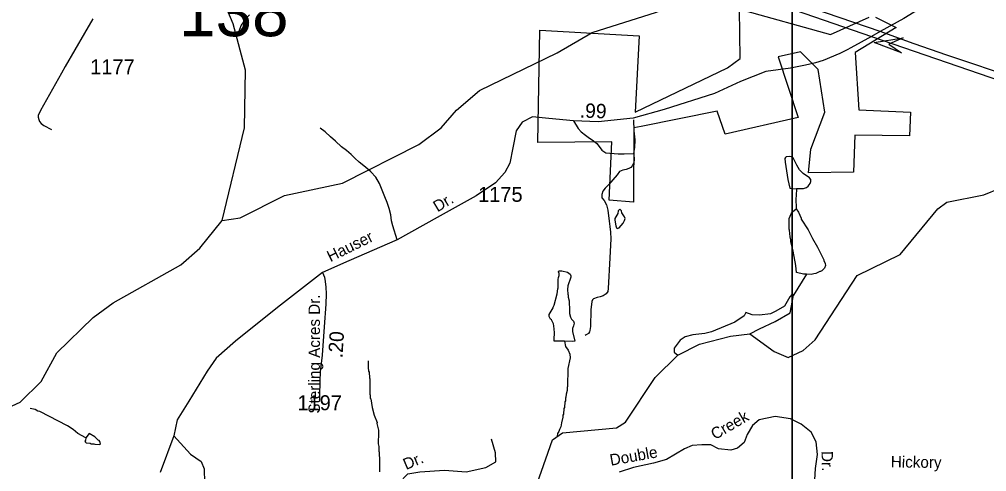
# Model space of a CAD drawing. Extents: x 1547597 to 1699558, y 810033 to 920809.
# Drawn here: x 1564751 to 1572833, y 853148 to 856928 of the extents above; entities that cross this region are included whole.
import ezdxf

# ---------------------------------------------------------------- set-up
doc = ezdxf.new("R2010")
doc.units = 0
for name, color, linetype in [('Exist Boundary Political City Limit New', 7, 'Continuous'), ('Exist Hydrographic Creek Single Shore', 7, 'Continuous'), ('Exist Hydrographic Misc Water Feature', 7, 'Continuous'), ('Exist Road Non-System Type 51', 7, 'Continuous'), ('Exist Road Non-System Type 51 Label', 7, 'Continuous'), ('Exist Road Primary US Divided Attributed', 7, 'Continuous'), ('Exist Road Secondary Mileage Hundredths English Label', 7, 'Continuous'), ('Exist Road Secondary Structure Standard Bridge Attributed CELL', 7, 'Continuous'), ('Exist Road Secondary Structure Standard Bridge Number Label', 7, 'Continuous'), ('Exist Road Secondary Type 51 Attributed', 7, 'Continuous'), ('Exist Road Secondary Type 51 Label', 7, 'Continuous'), ('Exist Road Secondary Type 51 Number Label', 7, 'Continuous'), ('Map Preparation Boundary City Limit Buffer Line', 7, 'Continuous'), ('Map Preparation Inset Cut Line', 7, 'Continuous')]:
    doc.layers.add(name, color=color, linetype=linetype)

msp = doc.modelspace()

# ---------------------------------------------------------------- linework, layer by layer
at = {"layer": 'Exist Boundary Political City Limit New'}
msp.add_lwpolyline([(1571904.7, 856946.2), (1572076.4, 856860.2), (1571733.4, 856651.7), (1571766, 856172.6), (1572195.3, 856152.8), (1572188.7, 855954.5), (1571732.9, 855961.1), (1571719.7, 855650.3), (1571343.2, 855643.7), (1571363, 855842.1), (1571481.9, 856152.8), (1571425.4, 856507.6), (1571277.1, 856655.3), (1571092.2, 856615.6), (1571257.3, 856106.5), (1570649.6, 855967.7), (1570580.1, 856161.3), (1569945.7, 856031.4), (1569884.1, 856021.1), (1569881.8, 855399.6), (1569679.8, 855415.5), (1569701, 855905.2), (1569084.2, 855899.8), (1569100.2, 856836.5), (1569929.7, 856788.6), (1569896.8, 856152.2), (1570669, 856521.4), (1570773.7, 856600.3), (1570768.5, 857012.3), (1571528.1, 856800.7), (1571851.8, 856946.2)], dxfattribs=at)
at = {"layer": 'Exist Hydrographic Creek Single Shore'}
for points in [[(1566446.4, 855246.1), (1566596.4, 855269.3), (1566966.4, 855455.5), (1567451.4, 855557.3), (1568089.5, 855882.5), (1568275.4, 856019.9), (1568402.5, 856168.3), (1568596.5, 856331.7), (1569243.4, 856647), (1569537.4, 856818.3), (1570073.4, 856988), (1570602.5, 857220.1), (1570878.5, 857290.1), (1571428.4, 857301.9), (1571897.5, 857443.4)], [(1569058.7, 852993.8), (1569204.4, 853414.2), (1569288.4, 853471.6), (1569739.4, 853514.9), (1569815.5, 853562.7), (1570062.5, 853935.1), (1570252.2, 854122.1), (1570432.5, 854214.2), (1570693.9, 854279.1), (1570854.4, 854299), (1571058.2, 854151), (1571173.4, 854103), (1571299.5, 854159.6), (1571400.4, 854249.5), (1571750.5, 854787.3), (1572111.5, 854963.8), (1572425.5, 855344.8), (1572501.5, 855399.1), (1572810.5, 855461.8), (1572945.5, 855518.1)], [(1564404.4, 853567.3), (1564757.4, 853727.5), (1564934.4, 853901.2), (1565063.4, 854141.5), (1565367.4, 854437.4), (1565536.5, 854558.7), (1566099.4, 854875.6), (1566259.4, 855016.7), (1566446.4, 855246.1)]]:
    msp.add_lwpolyline(points, dxfattribs=at)
at = {"layer": 'Exist Hydrographic Misc Water Feature'}
msp.add_line((1571329.1, 854798.5), (1571220.5, 854623.9), dxfattribs=at)
for points in [[(1566446.4, 855246.1), (1566632.5, 856020.3), (1566639.4, 856502.8), (1566536.4, 856888.9), (1566424.4, 857163.6), (1566409.5, 857272.3), (1566256.4, 857643.1), (1566134.4, 857842.5), (1566002.4, 857996.2)], [(1566672.9, 856966.5), (1566638.4, 856927), (1566603.9, 856879.4), (1566582.7, 856821.4)], [(1571243.9, 855514.2), (1571302.7, 855512.9), (1571326.8, 855522.6), (1571343, 855534.4), (1571357.3, 855556.2), (1571363.4, 855572.1), (1571363.6, 855588.1), (1571353.8, 855604.3), (1571300.3, 855638.9), (1571270.6, 855669.3), (1571247.1, 855709.6), (1571219.8, 855765.9), (1571213.8, 855772), (1571202, 855778.1), (1571182, 855782.4), (1571157.9, 855778.6), (1571151.8, 855772.7), (1571147.7, 855764.8), (1571149.4, 855734.8), (1571171.7, 855590.5), (1571189, 855517.5), (1571214.8, 855512), (1571243.9, 855514.2)], [(1571243.9, 855514.2), (1571242, 855453.7), (1571237.8, 855431.8), (1571237.4, 855397.8), (1571241.2, 855381.7), (1571240.7, 855344.4)], [(1569726.1, 855262.3), (1569725.9, 855248.9), (1569735.3, 855200.8), (1569739.1, 855184.7), (1569745.1, 855178.7), (1569763.2, 855186.4), (1569795.6, 855224), (1569807.9, 855247.8), (1569812.1, 855263.8), (1569808.2, 855277.8), (1569784.6, 855312.1), (1569780.8, 855328.2), (1569774.9, 855336.2), (1569767, 855340.3), (1569754.8, 855326.5), (1569752.5, 855304.5), (1569726.1, 855262.3)], [(1571329.1, 854798.5), (1571302.2, 854797.2), (1571244.9, 854811.2), (1571239.2, 854870), (1571216.5, 854990.2), (1571197.5, 855070.5), (1571197.6, 855086.4), (1571190, 855110.5), (1571186.7, 855166.5), (1571182.8, 855174.6), (1571183.8, 855262.6), (1571198.3, 855302.3), (1571210.5, 855318.2), (1571240.7, 855344.4)], [(1571240.7, 855344.4), (1571260.4, 855315.6), (1571283.8, 855265.3), (1571283.7, 855257.3), (1571342.6, 855168.6), (1571377.8, 855096.2), (1571420.9, 855023.7), (1571471.7, 854919), (1571471.6, 854911.1), (1571483.3, 854886.9), (1571485.1, 854870.9), (1571476.8, 854847), (1571454.6, 854825.3), (1571444.5, 854819.4), (1571438.5, 854819.5), (1571406.3, 854804), (1571390.3, 854800.2), (1571366.2, 854796.5), (1571329.1, 854798.5)], [(1569304.8, 854238.6), (1569296, 854238.7), (1569220.2, 854239.6), (1569220.2, 854253.6), (1569222.9, 854311.6), (1569217.6, 854367.7), (1569213.8, 854383.7), (1569198.2, 854415.8), (1569190.2, 854421.9), (1569178.5, 854444.1), (1569178.7, 854460.1), (1569211.3, 854515.6), (1569211.4, 854523.6), (1569219.6, 854539.5), (1569244.7, 854635.2), (1569249.2, 854675.1), (1569253.3, 854683.1), (1569252.1, 854755), (1569254.4, 854771), (1569262.6, 854786.9), (1569262.7, 854802.9), (1569254.9, 854819), (1569259, 854826.9), (1569283, 854826.6), (1569330.9, 854814), (1569352.7, 854797.7), (1569358.4, 854783.7), (1569358.3, 854773.7), (1569333.5, 854702), (1569331.2, 854670.1), (1569332.7, 854630.1), (1569336.6, 854622), (1569336.4, 854606), (1569344, 854574), (1569343.6, 854542), (1569347.5, 854526), (1569346.7, 854470), (1569356.4, 854437.9), (1569364.2, 854421.8), (1569380, 854405.6), (1569385.8, 854389.5), (1569381.5, 854365.6), (1569373.3, 854343.7), (1569373, 854317.7), (1569392.1, 854237.2), (1569372, 854235.8), (1569304.8, 854238.6)], [(1570854.4, 854299), (1570935.6, 854340.5), (1571067.2, 854403.7), (1571191.6, 854475.9), (1571220.5, 854623.9), (1571207.9, 854631.1), (1571189.8, 854607.6), (1571142.9, 854531.8), (1571070.8, 854490.3), (1571027.5, 854466.8), (1570933.8, 854456), (1570872.5, 854459.6), (1570822, 854477.7), (1570807.5, 854450.6), (1570728.2, 854396.5), (1570533.5, 854315.2), (1570479.4, 854302.6), (1570378.4, 854291.8), (1570315.3, 854275.5), (1570272, 854246.7), (1570223.3, 854179.9), (1570223.3, 854145.6), (1570252.2, 854122.1)], [(1569304.8, 854238.6), (1569315.5, 854194.5), (1569337.1, 854162.2), (1569350.7, 854130), (1569354.3, 854098.1), (1569333.3, 854010.3), (1569331.5, 853858.4), (1569327.4, 853850.5), (1569327.2, 853826.5), (1569318.8, 853794.6), (1569318.4, 853770.6), (1569314.3, 853762.7), (1569314, 853738.7), (1569310, 853730.8), (1569305.4, 853682.8), (1569301.3, 853674.9), (1569296.8, 853627), (1569292.7, 853619), (1569292.5, 853603), (1569279.9, 853555.2), (1569275.5, 853523.3), (1569263.3, 853499.5), (1569259.1, 853483.5), (1569246.9, 853467.7), (1569244.6, 853444.3)], [(1567664.4, 854075.3), (1567665.7, 854019.3), (1567669.3, 853987.3), (1567673.2, 853979.2), (1567676.7, 853931.2), (1567680.6, 853923.2), (1567679.1, 853795.2), (1567682.9, 853787.2), (1567682.7, 853763.2), (1567686.6, 853755.2), (1567697.7, 853683), (1567717, 853618.8), (1567740.3, 853558.6), (1567738.6, 853551.2), (1567751.5, 853494.4), (1567753.3, 853474.4), (1567750.1, 853380.5), (1567753.9, 853358.5), (1567753.4, 853318.5), (1567757.3, 853310.5), (1567757, 853280.5), (1567760.8, 853266.4), (1567759.3, 853146.5)], [(1565306.2, 853431.7), (1565239.7, 853468), (1565200.1, 853500.5), (1565152.4, 853531.1), (1564921.9, 853649.9), (1564905.9, 853654.1), (1564882.1, 853666.4), (1564842.4, 853676)], [(1565306.2, 853431.7), (1565303, 853409.2), (1565298.9, 853401.3), (1565302.8, 853393.2), (1565310.7, 853389.1), (1565342.7, 853384.8), (1565350.6, 853380.7), (1565374.6, 853380.4), (1565382.6, 853376.3), (1565422.6, 853375.8), (1565428.6, 853379.7), (1565422.9, 853399.8), (1565416.9, 853407.8), (1565409, 853411.9), (1565383.3, 853438.3), (1565333.5, 853466.4), (1565306.2, 853431.7)]]:
    msp.add_lwpolyline(points, dxfattribs=at)
at = {"layer": 'Exist Road Non-System Type 51'}
for points in [[(1565104.1, 856476.8), (1564927, 856165.3), (1564920.8, 856147.4), (1564908.4, 856127.7), (1564908.2, 856109.7), (1564913.9, 856091.6), (1564919.7, 856073.4), (1564933.4, 856057.3), (1564955.3, 856040.9), (1565018.8, 856008)], [(1569886.1, 855805.3), (1569892.9, 855855.4), (1569895.8, 855921.4), (1569888.9, 855995.4), (1569884.2, 856087.5)], [(1567908.8, 855085.8), (1567872.3, 855202.4), (1567861, 855244.4), (1567853.8, 855294.6), (1567842.4, 855346.8), (1567825.3, 855397), (1567805.8, 855445.4), (1567776.8, 855513.9), (1567759.4, 855556), (1567728.3, 855608.5), (1567689, 855653.1), (1567643.3, 855691.9), (1567590, 855734.6), (1567554.4, 855767.1), (1567524.8, 855797.5), (1567485.3, 855832.2), (1567441.9, 855862.9), (1567392.4, 855909.7), (1567350.9, 855946.1), (1567305.5, 855986.9), (1567265.9, 856017.5)], [(1569379.7, 856078.9), (1569418.9, 856014.3), (1569446.5, 855987.9), (1569482.2, 855959.4), (1569503.9, 855943), (1569549.5, 855912.4), (1569577.2, 855890), (1569594.7, 855865.7), (1569618.3, 855835.4), (1569650.1, 855810.9), (1569754, 855803.4), (1569804, 855804.6), (1569886.1, 855805.3)], [(1569886.1, 855805.3), (1569887.3, 855747.5), (1569882.9, 855725.4), (1569874.7, 855707.5), (1569860.3, 855689.8), (1569844.3, 855679.9), (1569820.2, 855672.4), (1569792, 855666.8), (1569765.8, 855655.1), (1569745.4, 855627.3), (1569710.7, 855585.8), (1569676.4, 855548.4), (1569645.9, 855516.8), (1569627.4, 855491), (1569617, 855463.2), (1569618.7, 855437.1), (1569636.2, 855414.8), (1569657.9, 855378.5), (1569667.2, 855332.3), (1569677.8, 855242.2), (1569685.2, 855196.1), (1569690.5, 855147.9), (1569693.8, 855093.8), (1569685.4, 854935.9), (1569669.7, 854678.1), (1569667.3, 854654.1), (1569655, 854634.2), (1569628.7, 854616.7), (1569604.7, 854609), (1569578.6, 854603.3), (1569548.3, 854591.7), (1569540.4, 854583.8), (1569534.1, 854570), (1569525.1, 854500.1), (1569523, 854360.1), (1569518.5, 854326.1), (1569514.3, 854316), (1569506.2, 854302.2), (1569486, 854292.6), (1569477.9, 854286.5)], [(1571384.9, 852891.9), (1571403.1, 853174.3), (1571418.6, 853292.3), (1571408.3, 853395.9), (1571366.8, 853478.8), (1571284, 853543.6), (1571193.4, 853590.2), (1571066.6, 853608.3), (1570932, 853579.8), (1570877.6, 853533.2), (1570831, 853458.1), (1570807.7, 853390.7), (1570750.8, 853344.1), (1570696.4, 853328.5), (1570592.8, 853338.9), (1570528.1, 853372.6), (1570453.1, 853372.6), (1570372.8, 853367.4), (1570308.1, 853338.9), (1570158, 853248.2), (1570050.5, 853220), (1569882.2, 853183.8), (1569763.1, 853144.9)], [(1566042.4, 853446.3), (1566181, 853295.3), (1566270.3, 853233.6), (1566294.9, 853172), (1566298, 853054.8), (1566282.6, 852977.8)], [(1566282.6, 852977.8), (1566495.1, 852919.2), (1566609.1, 852931.5), (1566744.6, 852922.3), (1566914, 852894.6), (1567191.2, 852848.3), (1567437.6, 852820.6), (1567576.2, 852820.6), (1567739.4, 852860.6), (1567853.4, 852937.7), (1567921.2, 853051.8), (1567998.2, 853128.8), (1568096.7, 853147.3), (1568303.1, 853159.6), (1568483.5, 853147.4), (1568649.9, 853181.3), (1568733, 853230.6), (1568729.9, 853304.6), (1568696.1, 853418.6)]]:
    msp.add_lwpolyline(points, dxfattribs=at)
at = {"layer": 'Exist Road Primary US Divided Attributed'}
for points in [[(1567080, 858426.2), (1567849.5, 858172.1), (1568378.3, 857988.1), (1568806.5, 857840.2), (1569174.9, 857715), (1569814.2, 857495.5), (1570266.5, 857338.6), (1570695.6, 857189.2), (1571151.2, 857031.8), (1571871.9, 856783.4)], [(1571944, 856825.1), (1571493.8, 856978.7), (1570747.8, 857235.7), (1570313.5, 857386.4), (1569910, 857525.4), (1569201.9, 857768.1), (1568854.8, 857886.6), (1568429.1, 858034.6), (1567359.7, 858399.6)], [(1576071, 855401.8), (1575722, 855518.4), (1575351.2, 855645.5), (1574920.3, 855795.3), (1573098.7, 856426.8), (1572499.4, 856629.7), (1572228.2, 856723.6), (1571944, 856825.1)], [(1571871.9, 856783.4), (1572226.3, 856662), (1573046.5, 856379.4), (1574954.4, 855722.3), (1575452.2, 855551.6), (1575862.8, 855406.7)]]:
    msp.add_lwpolyline(points, dxfattribs=at)
at = {"layer": 'Exist Road Secondary Structure Standard Bridge Attributed CELL'}
msp.add_lwpolyline([(1572121.9, 856646.5), (1571894.4, 856734.3), (1572135.3, 856772), (1572015.6, 856721.3)], close=True, dxfattribs=at)
at = {"layer": 'Exist Road Secondary Type 51 Attributed'}
for points in [[(1572783, 858398.8), (1572731.7, 857485.1), (1572727.1, 857435.2), (1572724.6, 857399.2), (1572711.8, 857353.2), (1572689, 857305.6), (1572646.5, 857260.1), (1572567.6, 857199.2), (1572482.6, 857140.5), (1572349.5, 857062.4), (1572140.7, 856935.6), (1571944, 856825.1)], [(1565364.1, 856932.8), (1565295.1, 856812.5), (1565133.1, 856533.7), (1565104.1, 856476.8)], [(1571944, 856825.1), (1571871.9, 856783.4)], [(1571871.9, 856783.4), (1571698.1, 856688.3), (1571667.6, 856672.3), (1571606.7, 856642.6), (1571468.1, 856584.7), (1571403.5, 856564.1), (1571318.3, 856544.2), (1571193.3, 856518.7), (1570986.6, 856493.1), (1570777.4, 856408.9), (1570558, 856306.7), (1570139.6, 856174), (1569879.4, 856102.5), (1569587.1, 856071.8), (1569379.7, 856078.9), (1569176.3, 856099.9), (1569038.6, 856112.6), (1568951.8, 856069.2), (1568903.4, 855995.2), (1568875.3, 855854.7), (1568847.9, 855726.1), (1568807.1, 855647), (1568730.6, 855560.2), (1568567.3, 855452.9), (1568243.3, 855271.6), (1567908.8, 855085.8), (1567504.3, 854910.3), (1567284.5, 854812.6)], [(1567284.5, 854812.6), (1566908.4, 854518.5), (1566556.4, 854237.6), (1566395.6, 854097.1), (1566319.4, 853988.6), (1566168.6, 853736.1), (1566070.1, 853581.9), (1566042.4, 853446.3), (1565927.7, 853141.1)], [(1567284.5, 854812.6), (1567299.9, 854772.3), (1567307.4, 854736.3), (1567312.8, 854688.2), (1567315.9, 854634.1), (1567312.8, 854548.1), (1567297.9, 854358.3), (1567282.5, 854122.3), (1567264.7, 853982.1), (1567261.3, 853903.6), (1567258.3, 853781.7), (1567257.7, 853743.7)]]:
    msp.add_lwpolyline(points, dxfattribs=at)
at = {"layer": 'Map Preparation Boundary City Limit Buffer Line'}
msp.add_lwpolyline([(1571904.7, 856946.2), (1572076.4, 856860.2), (1571733.4, 856651.7), (1571766, 856172.6), (1572195.3, 856152.8), (1572188.7, 855954.5), (1571732.9, 855961.1), (1571719.7, 855650.3), (1571343.2, 855643.7), (1571363, 855842.1), (1571481.9, 856152.8), (1571425.4, 856507.6), (1571277.1, 856655.3), (1571092.2, 856615.6), (1571257.3, 856106.5), (1570649.6, 855967.7), (1570580.1, 856161.3), (1569945.7, 856031.4), (1569884.1, 856021.1), (1569881.8, 855399.6), (1569679.8, 855415.5), (1569701, 855905.2), (1569084.2, 855899.8), (1569100.2, 856836.5), (1569929.7, 856788.6), (1569896.8, 856152.2), (1570669, 856521.4), (1570773.7, 856600.3), (1570768.5, 857012.3), (1571528.1, 856800.7), (1571851.8, 856946.2)], dxfattribs=at)
at = {"layer": 'Map Preparation Inset Cut Line'}
for points in [[(1633724, 874749.3), (1571208, 874749.3), (1571208, 831307.2), (1633724, 831307.2)], [(1571208, 866094.1), (1551164.8, 866094.1), (1551164.8, 836614), (1571208, 836614)]]:
    msp.add_lwpolyline(points, close=True, dxfattribs=at)

# ---------------------------------------------------------------- texts
at = {"layer": 'Exist Road Non-System Type 51 Label'}
for s, rotation, p in [('Creek', 30.26007, (1570563.4, 853411.4)), ('Double', 10.20854, (1569693.2, 853196.9)), ('Dr.', 22.98951, (1567982.2, 853160.9)), ('Dr.', 271.3192, (1571452.7, 853319.2)), ('Hickory', 359.20464, (1572031.7, 853183.9))]:
    msp.add_text(s, height=95, rotation=rotation, dxfattribs=at).set_placement(p)
at = {"layer": 'Exist Road Secondary Mileage Hundredths English Label'}
for s, rotation, p in [('.99', 358.04049, (1569432.2, 856107.3)), ('.20', 86.26645, (1567450.2, 854094.6))]:
    msp.add_text(s, height=120, rotation=rotation, dxfattribs=at).set_placement(p)
at = {"layer": 'Exist Road Secondary Structure Standard Bridge Number Label'}
msp.add_text('138', height=410.1, dxfattribs=at).set_placement((1566085.6, 856786.9))
at = {"layer": 'Exist Road Secondary Type 51 Label'}
for s, rotation, p in [('Dr.', 30.98769, (1568244.8, 855314.1)), ('Hauser', 26.275, (1567350.5, 854897.4)), ('Sterling Acres Dr.', 90, (1567262.5, 853632.9))]:
    msp.add_text(s, height=95, rotation=rotation, dxfattribs=at).set_placement(p)
at = {"layer": 'Exist Road Secondary Type 51 Number Label'}
for s, p in [('1177', (1565343.3, 856469.2)), ('1175', (1568584, 855402.6)), ('1197', (1567074.4, 853661.2))]:
    msp.add_text(s, height=125, dxfattribs=at).set_placement(p)

doc.saveas('drawing.dxf')
